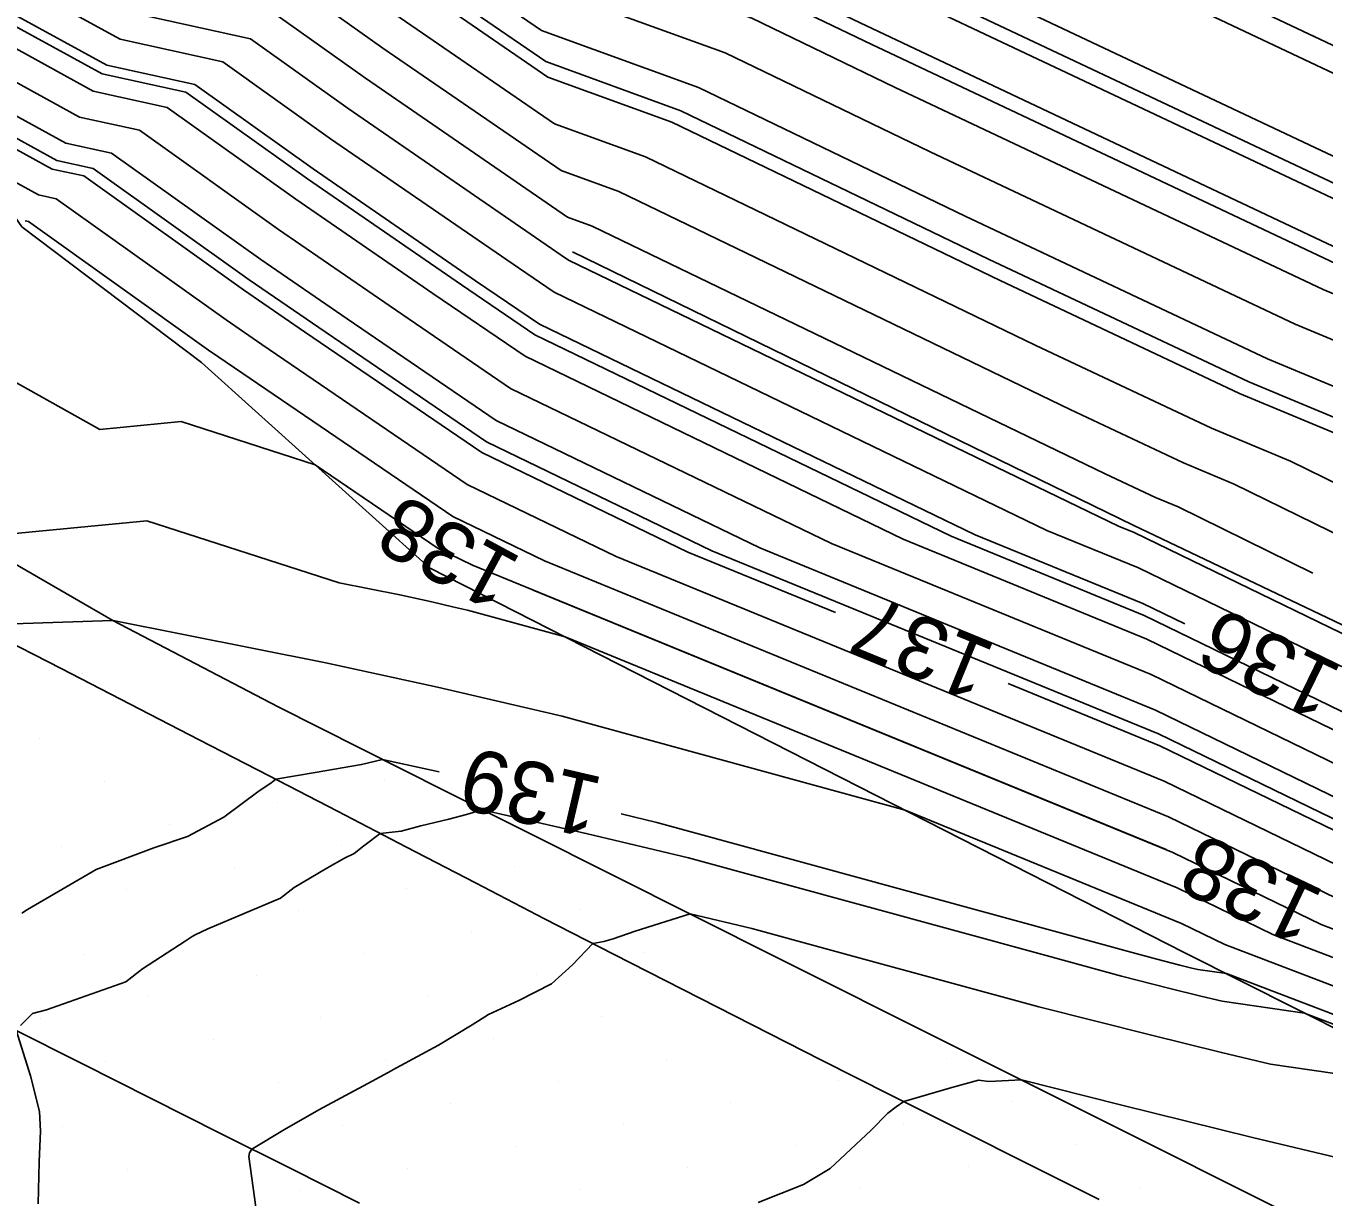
# Model space of a CAD drawing. Extents: x 2354170 to 2357230, y 866100 to 868290.
# Drawn here: x 2354956.5 to 2354998.24, y 867572.53 to 867610.2 of the extents above; entities that cross this region are included whole.
import ezdxf

# ---------------------------------------------------------------- set-up
doc = ezdxf.new("R2010")
doc.units = 0
for name, color, linetype in [('Default', 7, 'Continuous'), ('DTM Contours Major', 7, 'Continuous'), ('DTM Contours Minor', 7, 'Continuous'), ('DTM Contours Minor Text', 7, 'Continuous'), ('Exist DTM Breakline', 7, 'Continuous'), ('Exist DTM Scan Elevation Point', 7, 'Continuous'), ('Exist Roads EOP', 7, 'Continuous'), ('PH Exist DTM Breakline', 7, 'Continuous')]:
    doc.layers.add(name, color=color, linetype=linetype)

msp = doc.modelspace()

# ---------------------------------------------------------------- linework, layer by layer
at = {"layer": 'Default'}
for points in [[(2354959.634, 867630.938), (2354957.251, 867630.281), (2354955.258, 867626.952), (2354953.783, 867625.062), (2354954.084, 867622.102), (2354955.041, 867618.903), (2354957.909, 867617.517), (2354960.067, 867614.856), (2354961.724, 867613.947), (2354967.292, 867612.723), (2354969.1, 867611.433), (2354973.288, 867608.551), (2354977.275, 867607.102), (2354987.83, 867602.007), (2354995.52, 867598.375), (2354998.973, 867596.937), (2355010.76, 867591.157), (2355023.311, 867586.01), (2355031.132, 867582.608)], [(2354959.297, 867626.307), (2354958.324, 867626.038), (2354957.438, 867624.558), (2354956.782, 867623.717), (2354956.916, 867622.401), (2354957.342, 867620.978), (2354961.864, 867618.793), (2354962.775, 867617.67), (2354963.474, 867617.287), (2354970.863, 867615.663), (2354971.341, 867615.322), (2354972.448, 867614.56), (2354980.701, 867611.562), (2354983.324, 867610.296), (2354999.117, 867602.837), (2355006.207, 867599.884), (2355008.646, 867598.688), (2355035.042, 867587.863), (2355035.182, 867587.803), (2355035.537, 867587.564), (2355042.462, 867583.632)], [(2354962.753, 867624.416), (2354960.314, 867625.453), (2354958.593, 867624.978), (2354957.983, 867623.959), (2354957.532, 867623.381), (2354957.624, 867622.475), (2354957.917, 867621.497), (2354962.853, 867619.112), (2354963.452, 867618.374), (2354963.911, 867618.122), (2354971.756, 867616.398), (2354971.901, 867616.294), (2354972.238, 867616.062), (2354981.557, 867612.677), (2354982.198, 867612.368), (2355000.016, 867603.952)], [(2355055.077, 867585.745), (2355036.484, 867587.97), (2355035.529, 867588.375), (2355035.053, 867588.395), (2355014.646, 867601.924), (2355006.762, 867604.225), (2355000.673, 867607.676), (2354986.861, 867614.199), (2354983.748, 867614.767), (2354982.863, 867615.384), (2354980.653, 867616.178), (2354973.576, 867619.035), (2354971.166, 867620.282), (2354966.939, 867623.64), (2354964.849, 867624.927)], [(2355000.396, 867605.134), (2354983.062, 867613.321), (2354982.302, 867613.46), (2354982.085, 867613.611), (2354981.545, 867613.805), (2354972.581, 867617.424), (2354971.848, 867617.803), (2354966.19, 867622.299), (2354962.753, 867624.416)], [(2354956.208, 867622.326), (2354956.766, 867620.459), (2354960.875, 867618.474), (2354962.098, 867616.967), (2354963.036, 867616.452), (2354969.971, 867614.928), (2354970.781, 867614.35), (2354972.658, 867613.057), (2354979.844, 867610.447), (2354984.451, 867608.223), (2354998.218, 867601.721), (2355004.398, 867599.147), (2355009.175, 867596.805), (2355032.109, 867587.4), (2355034.266, 867586.462), (2355039.748, 867582.774)], [(2354956.191, 867619.94), (2354959.887, 867618.155), (2354961.421, 867616.263), (2354962.599, 867615.617), (2354969.078, 867614.193), (2354970.221, 867613.378), (2354972.868, 867611.555), (2354978.988, 867609.332), (2354985.577, 867606.151), (2354997.319, 867600.606), (2355002.59, 867598.411), (2355009.703, 867594.923), (2355029.176, 867586.937), (2355033.351, 867585.121), (2355043.958, 867577.984)], [(2354955.616, 867619.421), (2354958.898, 867617.836), (2354960.744, 867615.56), (2354962.161, 867614.782), (2354968.185, 867613.458), (2354969.66, 867612.406), (2354973.078, 867610.053), (2354978.132, 867608.217), (2354986.703, 867604.079), (2354996.419, 867599.49), (2355000.781, 867597.674), (2355010.232, 867593.04), (2355026.243, 867586.473), (2355032.436, 867583.78), (2355048.169, 867573.195)], [(2354954.466, 867618.384), (2354956.92, 867617.199), (2354959.39, 867614.152), (2354961.286, 867613.112), (2354966.399, 867611.988), (2354968.54, 867610.461), (2354973.497, 867607.048), (2354976.419, 867605.987), (2354988.956, 867599.935), (2354994.621, 867597.259), (2354997.164, 867596.2), (2355011.289, 867589.274), (2355020.378, 867585.547), (2355030.605, 867581.098), (2355048.031, 867569.375)], [(2354954.942, 867616.561), (2354958.036, 867612.745), (2354960.411, 867611.442), (2354964.614, 867610.519), (2354967.419, 867608.517), (2354973.917, 867604.044), (2354974.706, 867603.757), (2354991.209, 867595.79), (2354992.823, 867595.028), (2354993.547, 867594.727), (2354997.886, 867592.599)], [(2354955.931, 867616.88), (2354958.713, 867613.449), (2354960.849, 867612.277), (2354965.507, 867611.253), (2354967.979, 867609.489), (2354973.707, 867605.546), (2354975.562, 867604.872), (2354990.082, 867597.863), (2354993.722, 867596.144), (2354995.356, 867595.463), (2355011.818, 867587.391), (2355017.445, 867585.084), (2355029.69, 867579.758), (2355040.479, 867572.499)], [(2354953.953, 867616.242), (2354957.359, 867612.042), (2354959.973, 867610.607), (2354963.721, 867609.784), (2354966.859, 867607.545), (2354973.714, 867602.825), (2354973.951, 867602.664), (2354991.637, 867594.111), (2354992.134, 867593.907), (2355012.097, 867584.209), (2355012.864, 867583.916), (2355028.02, 867577.324), (2355028.029, 867577.321), (2355028.633, 867577.026), (2355052.315, 867564.516)], [(2354952.964, 867615.923), (2354956.682, 867611.338), (2354959.536, 867609.773), (2354962.828, 867609.049), (2354966.298, 867606.573), (2354972.338, 867602.415), (2354973.485, 867601.633), (2354989.329, 867593.971), (2354992.273, 867592.763), (2355010.547, 867583.886), (2355013.364, 867582.809), (2355027.534, 867576.646), (2355027.566, 867576.634), (2355029.785, 867575.552), (2355051.989, 867563.822)], [(2354956.005, 867610.635), (2354959.098, 867608.938), (2354961.936, 867608.314), (2354965.738, 867605.601), (2354970.962, 867602.005), (2354973.019, 867600.603), (2354987.021, 867593.831), (2354992.411, 867591.619), (2354993.764, 867590.962)], [(2355051.339, 867562.435), (2355032.089, 867572.605), (2355026.64, 867575.26), (2355026.562, 867575.29), (2355014.364, 867580.596), (2355007.447, 867583.239), (2354992.549, 867590.476), (2354984.713, 867593.692), (2354972.553, 867599.572), (2354969.586, 867601.594), (2354965.178, 867604.629), (2354961.043, 867607.579), (2354958.661, 867608.103), (2354955.328, 867609.931)], [(2355033.241, 867571.131), (2355026.177, 867574.573), (2355026.076, 867574.612), (2355014.864, 867579.489), (2355005.897, 867582.915), (2354992.688, 867589.332), (2354982.405, 867593.552), (2354972.087, 867598.541), (2354968.21, 867601.184), (2354964.618, 867603.657), (2354960.15, 867606.844), (2354958.223, 867607.268), (2354954.651, 867609.227)], [(2355034.393, 867569.657), (2355025.715, 867573.886), (2355025.59, 867573.934), (2355015.365, 867578.382), (2355004.347, 867582.591), (2354992.826, 867588.188), (2354980.097, 867593.412), (2354971.622, 867597.511), (2354966.834, 867600.773), (2354964.057, 867602.685), (2354959.257, 867606.109), (2354957.786, 867606.433), (2354953.974, 867608.524)], [(2354957.348, 867605.598), (2354953.706, 867607.596)], [(2354956.911, 867604.763), (2354954.899, 867605.866)], [(2354982.531, 867591.326), (2354977.789, 867593.272), (2354971.156, 867596.48), (2354965.458, 867600.363), (2354963.497, 867601.713), (2354958.365, 867605.374), (2354957.348, 867605.598)], [(2355024.789, 867572.512), (2355024.618, 867572.579), (2355016.365, 867576.168), (2355001.247, 867581.944), (2354993.103, 867585.901), (2354975.481, 867593.133), (2354970.69, 867595.449), (2354964.082, 867599.952), (2354962.937, 867600.741), (2354957.472, 867604.64), (2354956.911, 867604.763)], [(2355024.132, 867571.901), (2355016.865, 867575.061), (2354999.697, 867581.621), (2354993.241, 867584.757), (2354973.173, 867592.993), (2354970.224, 867594.419), (2354962.706, 867599.542), (2354962.376, 867599.768), (2354956.579, 867603.905), (2354956.473, 867603.928)], [(2354955.306, 867599.211), (2354958.879, 867597.222), (2354961.494, 867597.471), (2354965.8, 867596.085), (2354967.554, 867594.89)], [(2354954.687, 867593.733), (2354960.394, 867594.275), (2354966.575, 867592.286), (2354968.527, 867591.895), (2354969.553, 867591.672), (2354970.22, 867591.518), (2354970.695, 867591.406), (2354973.841, 867590.545), (2354993.518, 867582.469), (2354996.597, 867580.974), (2355017.865, 867572.848), (2355023.16, 867570.545)], [(2354972.811, 867592.054), (2354993.379, 867583.613), (2354998.147, 867581.297), (2355017.365, 867573.955), (2355023.646, 867571.223), (2355023.864, 867571.138), (2355039.001, 867563.761), (2355049.388, 867558.274), (2355054.316, 867556.436), (2355064.534, 867552.462)], [(2354956.087, 867590.967), (2354959.284, 867591.078), (2354959.294, 867591.079), (2354959.305, 867591.076), (2354966.144, 867589.706), (2354969.74, 867588.924), (2354972.078, 867588.385), (2354973.744, 867587.993), (2354984.768, 867584.973), (2354993.656, 867581.326), (2354995.047, 867580.65), (2355018.365, 867571.741)], [(2355079.464, 867548.694), (2355070.954, 867552.459), (2355057.393, 867557.732), (2355050.364, 867560.354), (2355035.545, 867568.183), (2355025.252, 867573.199), (2355025.104, 867573.257), (2355015.865, 867577.275), (2355002.797, 867582.268), (2354992.964, 867587.044), (2354988.082, 867589.048)], [(2354956.37, 867581.653), (2354956.555, 867581.78), (2354958.764, 867583.067), (2354960.616, 867583.765), (2354961.696, 867584.124), (2354962.866, 867584.75), (2354964.004, 867585.595), (2354964.375, 867585.844), (2354964.535, 867585.964), (2354965.807, 867586.186), (2354967.296, 867586.437), (2354967.965, 867586.602), (2354969.792, 867586.205)], [(2354975.638, 867584.852), (2354976.793, 867584.58), (2354992.187, 867580.363), (2354993.065, 867580.122), (2354993.602, 867579.987), (2354993.946, 867579.903), (2354994.183, 867579.846), (2354995.101, 867579.713), (2355018.865, 867570.634), (2355022.188, 867569.189), (2355022.475, 867569.077), (2355042.456, 867559.34), (2355048.413, 867556.193), (2355051.238, 867555.139), (2355068.491, 867548.43)], [(2354964.08, 867570.877), (2354963.664, 867573.83), (2354963.686, 867573.945), (2354963.761, 867574.071), (2354964.819, 867574.694), (2354965.921, 867575.334), (2354967.638, 867576.255), (2354968.147, 867576.534), (2354968.416, 867576.681), (2354969.772, 867577.414), (2354970.854, 867578.065), (2354971.376, 867578.397), (2354972.352, 867578.849), (2354973.396, 867579.381), (2354974.078, 867579.998), (2354974.726, 867580.68), (2354975.087, 867580.744), (2354975.384, 867580.836), (2354976.096, 867581.079), (2354977.863, 867581.633), (2354979.841, 867581.167), (2354983.204, 867580.246), (2354989.068, 867578.64), (2354992.65, 867577.739), (2354994.946, 867577.174), (2354996.524, 867576.797), (2355002.655, 867575.912)], [(2354980.044, 867572.352), (2354981.509, 867572.931), (2354982.367, 867573.446), (2354983.675, 867574.675), (2354984.218, 867575.219), (2354984.482, 867575.423), (2354984.731, 867575.596), (2354986.279, 867576.049), (2354987.13, 867576.29), (2354987.467, 867576.244), (2354988.516, 867576.291), (2354991.698, 867575.49), (2354995.945, 867574.446), (2354998.866, 867573.748), (2355010.208, 867572.11)]]:
    msp.add_lwpolyline(points, dxfattribs=at)
at = {"layer": 'DTM Contours Major'}
msp.add_lwpolyline([(2354954.942, 867616.561), (2354958.036, 867612.745), (2354960.411, 867611.442), (2354964.614, 867610.519), (2354967.419, 867608.517), (2354973.917, 867604.044), (2354974.706, 867603.757), (2354991.209, 867595.79), (2354992.823, 867595.028), (2354993.547, 867594.727), (2354997.886, 867592.599)], dxfattribs=at)
at = {"layer": 'DTM Contours Minor'}
for points in [[(2354980.027, 867617.102), (2354973.907, 867619.572), (2354970.938, 867621.108), (2354967.189, 867624.087), (2354964.912, 867625.49), (2354960.997, 867627.154), (2354958.235, 867626.392), (2354957.256, 867624.758), (2354956.532, 867623.829), (2354956.68, 867622.376), (2354957.15, 867620.805), (2354961.535, 867618.687), (2354962.549, 867617.436), (2354963.328, 867617.009), (2354970.566, 867615.418), (2354971.154, 867614.998), (2354972.518, 867614.059), (2354980.415, 867611.19), (2354983.7, 867609.605), (2354998.817, 867602.465), (2355005.604, 867599.639), (2355008.822, 867598.061), (2355034.064, 867587.709), (2355034.877, 867587.356)], [(2355051.556, 867562.897), (2355031.321, 867573.587), (2355026.949, 867575.718), (2355026.886, 867575.742), (2355014.031, 867581.333), (2355008.48, 867583.454), (2354992.457, 867591.238), (2354986.252, 867593.785), (2354972.864, 867600.259), (2354970.503, 867601.868), (2354965.551, 867605.277), (2354961.638, 867608.069), (2354958.952, 867608.659), (2354955.779, 867610.4), (2354951.646, 867615.498), (2354951.398, 867615.617), (2354950.441, 867618.82), (2354949.241, 867621.111), (2354949.099, 867621.675)], [(2354955.233, 867619.076), (2354958.238, 867617.624), (2354960.293, 867615.091), (2354961.869, 867614.226), (2354967.59, 867612.968), (2354969.287, 867611.757), (2354973.218, 867609.051), (2354977.561, 867607.474), (2354987.454, 867602.698), (2354995.82, 867598.747), (2354999.576, 867597.183), (2355010.584, 867591.785), (2355024.288, 867586.165), (2355031.826, 867582.886), (2355050.977, 867570.001)], [(2355152.512, 867567.981), (2355134.902, 867576.713), (2355127.278, 867579.875), (2355126.516, 867580.24), (2355119.731, 867583.497), (2355106.992, 867590.341), (2355101.553, 867592.354), (2355097.264, 867595.078), (2355090.882, 867596.12), (2355088.741, 867596.974), (2355084.875, 867597.032), (2355084.112, 867597.251), (2355080.993, 867598.602), (2355072.97, 867589.975), (2355068.833, 867583.626), (2355058.619, 867586.396), (2355042.447, 867588.331), (2355036.897, 867590.683), (2355034.129, 867590.8), (2355016.739, 867602.33), (2355006.337, 867605.365), (2355000.765, 867608.523), (2354988.128, 867614.492), (2354985.563, 867614.96)], [(2355123.364, 867530.551), (2355115.004, 867534.055), (2355112.94, 867534.872), (2355101.56, 867539.374), (2355085.425, 867546.513), (2355081.628, 867548.01), (2355070.884, 867552.763), (2355057.735, 867557.876), (2355050.472, 867560.586), (2355035.161, 867568.674), (2355025.406, 867573.428), (2355025.266, 867573.483), (2355015.698, 867577.644), (2355003.313, 867582.376), (2354992.918, 867587.426), (2354978.558, 867593.319), (2354971.311, 867596.824), (2354965.917, 867600.499), (2354963.684, 867602.037), (2354958.662, 867605.619), (2354957.494, 867605.876), (2354953.523, 867608.055)], [(2354955.306, 867599.211), (2354958.879, 867597.222), (2354961.494, 867597.471), (2354965.8, 867596.085), (2354969.758, 867593.388), (2354970.865, 867592.853), (2354993.163, 867583.702)], [(2354956.331, 867578.042), (2354956.709, 867578.431), (2354957.168, 867578.553), (2354959.709, 867579.444), (2354960.253, 867579.866), (2354961.621, 867580.753), (2354961.846, 867580.902), (2354961.947, 867580.961), (2354962.356, 867581.158), (2354964.692, 867582.142), (2354965.132, 867582.484), (2354966.177, 867583.108), (2354966.744, 867583.426), (2354967.051, 867583.579), (2354967.369, 867583.819), (2354967.896, 867584.219), (2354968.568, 867584.298), (2354969.204, 867584.472), (2354970.104, 867584.681), (2354970.671, 867584.83), (2354971.175, 867584.987), (2354974.556, 867584.208), (2354977.809, 867583.443), (2354989.192, 867580.324), (2354991.733, 867579.628), (2354993.285, 867579.238), (2354994.279, 867578.993), (2354994.963, 867578.83), (2354997.619, 867578.446), (2355019.032, 867570.265)], [(2354956.898, 867572.311), (2354956.924, 867573.653), (2354956.973, 867574.649), (2354956.941, 867575.28), (2354956.649, 867576.428), (2354956.183, 867577.892)]]:
    msp.add_lwpolyline(points, dxfattribs=at)
at = {"layer": 'Exist DTM Breakline'}
for points in [[(2354955.41, 867590.669), (2354957.632, 867589.524), (2354959.854, 867588.378), (2354962.076, 867587.233), (2354964.298, 867586.087), (2354966.517, 867584.936), (2354968.735, 867583.782), (2354970.953, 867582.629), (2354973.171, 867581.476), (2354975.397, 867580.336), (2354977.624, 867579.201), (2354979.851, 867578.066), (2354982.079, 867576.931), (2354984.312, 867575.806), (2354986.546, 867574.686), (2354988.781, 867573.565), (2354991.016, 867572.444)], [(2354935.984, 867588.104), (2354938.215, 867586.975), (2354940.445, 867585.846), (2354942.676, 867584.717), (2354944.907, 867583.589), (2354947.138, 867582.461), (2354949.369, 867581.333), (2354951.601, 867580.206), (2354953.832, 867579.079), (2354956.064, 867577.952), (2354958.296, 867576.826), (2354960.528, 867575.7), (2354962.761, 867574.575), (2354964.993, 867573.45), (2354967.226, 867572.326)]]:
    msp.add_lwpolyline(points, dxfattribs=at)
at = {"layer": 'Exist DTM Scan Elevation Point'}
for p, q in [((2354958.32, 867589.356), (2354958.32, 867589.356)), ((2354960.405, 867587.976), (2354960.405, 867587.976)), ((2354956.94, 867587.271), (2354956.94, 867587.271)), ((2354962.49, 867586.597), (2354962.49, 867586.597)), ((2354959.025, 867585.891), (2354959.025, 867585.891)), ((2354968.039, 867585.923), (2354968.039, 867585.923)), ((2354964.575, 867585.218), (2354964.575, 867585.218)), ((2354961.11, 867584.512), (2354961.11, 867584.512)), ((2354970.124, 867584.544), (2354970.124, 867584.544)), ((2354957.646, 867583.806), (2354957.646, 867583.806)), ((2354966.66, 867583.838), (2354966.66, 867583.838)), ((2354972.209, 867583.164), (2354972.209, 867583.164)), ((2354963.195, 867583.133), (2354963.195, 867583.133)), ((2354959.731, 867582.427), (2354959.731, 867582.427)), ((2354968.745, 867582.459), (2354968.745, 867582.459)), ((2354965.28, 867581.753), (2354965.28, 867581.753)), ((2354974.294, 867581.785), (2354974.294, 867581.785)), ((2354970.83, 867581.079), (2354970.83, 867581.079)), ((2354961.816, 867581.048), (2354961.816, 867581.048)), ((2354958.352, 867580.342), (2354958.352, 867580.342)), ((2354967.365, 867580.374), (2354967.365, 867580.374)), ((2354976.379, 867580.405), (2354976.379, 867580.405)), ((2354963.901, 867579.668), (2354963.901, 867579.668)), ((2354972.915, 867579.7), (2354972.915, 867579.7)), ((2354960.437, 867578.963), (2354960.437, 867578.963)), ((2354969.45, 867578.994), (2354969.45, 867578.994)), ((2354978.464, 867579.026), (2354978.464, 867579.026)), ((2354956.972, 867578.257), (2354956.972, 867578.257)), ((2354965.986, 867578.289), (2354965.986, 867578.289)), ((2354975, 867578.32), (2354975, 867578.32)), ((2354962.522, 867577.583), (2354962.522, 867577.583)), ((2354971.535, 867577.615), (2354971.535, 867577.615)), ((2354980.549, 867577.647), (2354980.549, 867577.647)), ((2354959.057, 867576.878), (2354959.057, 867576.878)), ((2354968.071, 867576.909), (2354968.071, 867576.909)), ((2354977.085, 867576.941), (2354977.085, 867576.941)), ((2354986.099, 867576.973), (2354986.099, 867576.973)), ((2354964.607, 867576.204), (2354964.607, 867576.204)), ((2354973.62, 867576.235), (2354973.62, 867576.235)), ((2354982.634, 867576.267), (2354982.634, 867576.267)), ((2354961.142, 867575.498), (2354961.142, 867575.498)), ((2354970.156, 867575.53), (2354970.156, 867575.53)), ((2354979.17, 867575.562), (2354979.17, 867575.562)), ((2354988.184, 867575.593), (2354988.184, 867575.593)), ((2354957.678, 867574.793), (2354957.678, 867574.793)), ((2354966.692, 867574.824), (2354966.692, 867574.824)), ((2354975.705, 867574.856), (2354975.705, 867574.856)), ((2354984.719, 867574.888), (2354984.719, 867574.888)), ((2354963.227, 867574.119), (2354963.227, 867574.119)), ((2354972.241, 867574.15), (2354972.241, 867574.15)), ((2354981.255, 867574.182), (2354981.255, 867574.182)), ((2354990.269, 867574.214), (2354990.269, 867574.214)), ((2354959.763, 867573.413), (2354959.763, 867573.413)), ((2354968.777, 867573.445), (2354968.777, 867573.445)), ((2354977.79, 867573.477), (2354977.79, 867573.477)), ((2354986.804, 867573.508), (2354986.804, 867573.508)), ((2354965.312, 867572.739), (2354965.312, 867572.739)), ((2354974.326, 867572.771), (2354974.326, 867572.771)), ((2354983.34, 867572.803), (2354983.34, 867572.803)), ((2354992.354, 867572.834), (2354992.354, 867572.834))]:
    msp.add_line(p, q, dxfattribs=at)
at = {"layer": 'Exist Roads EOP'}
msp.add_lwpolyline([(2354954.097, 867594.074), (2354959.292, 867591.073), (2354964.61, 867588.295), (2354969.967, 867585.593), (2354975.33, 867582.903), (2354980.693, 867580.214), (2354986.057, 867577.524), (2354991.421, 867574.836), (2354996.786, 867572.15)], dxfattribs=at)
at = {"layer": 'PH Exist DTM Breakline'}
for points in [[(2354960.882, 867632.426), (2354956.982, 867631.345), (2354953.002, 867629.43), (2354950.595, 867626.491), (2354949.944, 867621.665), (2354951.054, 867615.307), (2354953.445, 867607.974), (2354956.371, 867603.734), (2354962.15, 867599.376), (2354969.478, 867592.769), (2354993.77, 867580.383), (2355020.895, 867566.731)], [(2355035.245, 867587.895), (2355000.307, 867604.313), (2354981.834, 867613.038), (2354972.146, 867616.719), (2354964.751, 867619.724), (2354959.184, 867622.64)], [(2355028.202, 867577.578), (2355012.677, 867584.33), (2354992.106, 867594.139), (2354974.072, 867602.932)]]:
    msp.add_lwpolyline(points, dxfattribs=at)

# ---------------------------------------------------------------- texts
at = {"layer": 'Default'}
for s, rotation, p in [('138', 151.6559, (2354972.507, 867593.058)), ('137', 157.6873, (2354987.762, 867590.26)), ('136', 154.0894, (2354998.918, 867589.57)), ('139', 166.9649, (2354975.128, 867586.001))]:
    msp.add_text(s, height=2, rotation=rotation, dxfattribs=at).set_placement(p)
at = {"layer": 'DTM Contours Minor Text'}
msp.add_text('138', height=2, rotation=154.6177, dxfattribs=at).set_placement((2354998.324, 867582.346))

doc.saveas('drawing.dxf')
